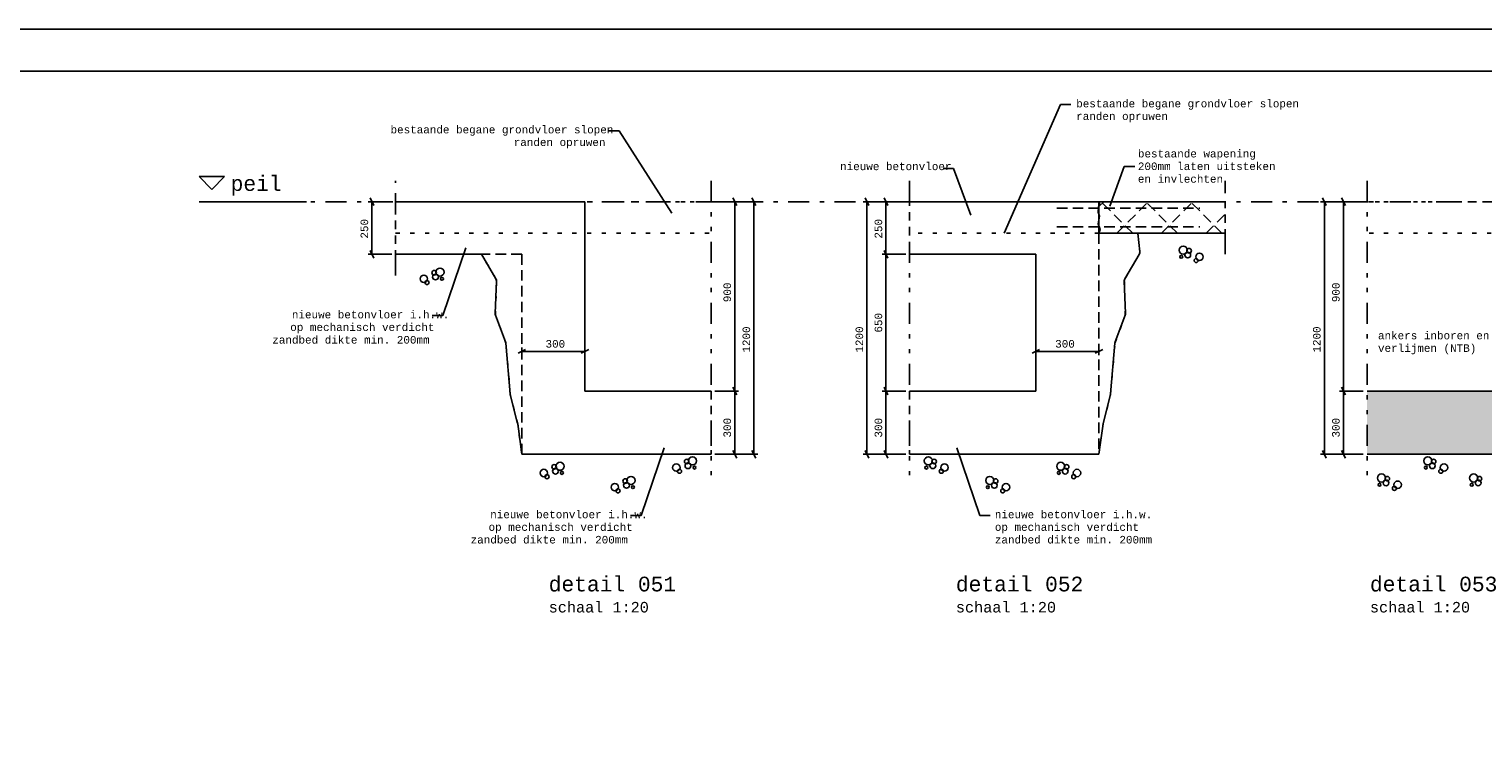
# Model space of a CAD drawing. Extents: x 2 to 87, y -108 to 11.
# Tile 351 of 352: x 22 to 56, y -6 to 11. Entities that reach past the tile are written whole.
import ezdxf
from ezdxf.enums import TextEntityAlignment as Align

# ---------------------------------------------------------------- set-up
doc = ezdxf.new("R2010")
doc.units = 0
doc.header["$MEASUREMENT"] = 0
for name, pattern in [('DASHDOT', [1, 0.5, -0.25, 0, -0.25]), ('DIVIDE', [1.25, 0.5, -0.25, 0, -0.25, 0, -0.25]), ('DOT', [0.25, 0, -0.25]), ('HIDDEN', [0.375, 0.25, -0.125])]:
    doc.linetypes.add(name, pattern=pattern)
for name, color, linetype in [('1', 7, 'CONTINUOUS'), ('10', 7, 'CONTINUOUS'), ('11', 7, 'CONTINUOUS'), ('25', 7, 'CONTINUOUS'), ('31', 7, 'CONTINUOUS'), ('33', 7, 'CONTINUOUS'), ('5', 7, 'CONTINUOUS'), ('8', 7, 'CONTINUOUS')]:
    doc.layers.add(name, color=color, linetype=linetype)
doc.styles.add('MONOTXT', font='MONOTXT', dxfattribs={"height": 0.2})

msp = doc.modelspace()

# ---------------------------------------------------------------- linework, layer by layer
at = {"layer": '1', "color": 7, "linetype": 'Continuous'}
msp.add_line((86.5762, 11.0145), (2.4762, 11.0145), dxfattribs=at)
msp.add_lwpolyline([(85.5762, 10.0145), (3.4762, 10.0145), (3.4762, -106.7855), (85.5762, -106.7855)], close=True, dxfattribs=at)
at = {"layer": '10', "color": 7, "linetype": 'Continuous'}
for p, q in [((45.1112, 6.162), (46.4442, 9.2195)), ((46.4442, 9.2195), (46.6942, 9.2195)), ((35.9567, 8.6005), (35.7067, 8.6005)), ((37.2057, 6.6435), (35.9567, 8.6005)), ((43.9047, 7.6995), (43.6547, 7.6995)), ((44.3147, 6.589), (43.9047, 7.6995)), ((32.3097, 5.817), (31.7632, 4.2095)), ((31.7632, 4.2095), (31.5132, 4.2095)), ((37.0237, 1.067), (36.4772, -0.5405)), ((43.9807, 1.067), (44.5272, -0.5405)), ((36.4772, -0.5405), (36.2272, -0.5405)), ((44.5272, -0.5405), (44.7772, -0.5405))]:
    msp.add_line(p, q, dxfattribs=at)
at = {"layer": '10', "color": 7, "linetype": 'HIDDEN'}
for p, q in [((47.3612, 6.7998), (47.4734, 6.912)), ((48.1637, 6.162), (47.4137, 6.912)), ((47.7841, 6.162), (48.5341, 6.912)), ((49.2244, 6.162), (48.4744, 6.912)), ((48.8447, 6.162), (49.5947, 6.912)), ((50.285, 6.162), (49.535, 6.912)), ((49.9054, 6.162), (50.3612, 6.6178))]:
    msp.add_line(p, q, dxfattribs=at)
at = {"layer": '10', "color": 7, "linetype": 'DOT'}
msp.add_lwpolyline([(47.3612, 6.912), (47.3612, 6.162), (50.3612, 6.162), (50.3612, 6.912)], close=True, dxfattribs=at)
at = {"layer": '10', "color": 7, "linetype": 'Continuous'}
for centre, radius in [((49.3636, 5.7618), 0.0964), ((49.3176, 5.6028), 0.0342), ((49.4716, 5.6458), 0.0682), ((49.5026, 5.7473), 0.0544), ((49.6721, 5.5158), 0.0487), ((49.7491, 5.6028), 0.0882), ((31.5607, 5.2248), 0.0544), ((31.5917, 5.1233), 0.0682), ((31.6997, 5.2393), 0.0964), ((31.3142, 5.0803), 0.0882), ((31.3912, 4.9933), 0.0487), ((31.7457, 5.0803), 0.0342), ((34.5516, 0.6256), 0.0964), ((37.5614, 0.7392), 0.0544), ((37.5924, 0.6377), 0.0682), ((37.7004, 0.7537), 0.0964), ((43.3039, 0.7537), 0.0964), ((43.4119, 0.6377), 0.0682), ((43.4429, 0.7392), 0.0544), ((46.4527, 0.6256), 0.0964), ((55.1773, 0.7538), 0.0964), ((55.2853, 0.6378), 0.0682), ((55.3163, 0.7393), 0.0544), ((34.1661, 0.4666), 0.0882), ((34.2431, 0.3796), 0.0487), ((34.4126, 0.6111), 0.0544), ((34.4436, 0.5096), 0.0682), ((34.5976, 0.4666), 0.0342), ((36.2384, 0.289), 0.0964), ((37.3149, 0.5947), 0.0882), ((37.3919, 0.5077), 0.0487), ((37.7464, 0.5947), 0.0342), ((43.2579, 0.5947), 0.0342), ((43.6124, 0.5077), 0.0487), ((43.6894, 0.5947), 0.0882), ((44.7659, 0.289), 0.0964), ((46.4067, 0.4666), 0.0342), ((46.5607, 0.5096), 0.0682), ((46.5917, 0.6111), 0.0544), ((46.7612, 0.3796), 0.0487), ((46.8382, 0.4666), 0.0882), ((54.0758, 0.3461), 0.0964), ((54.2148, 0.3316), 0.0544), ((55.1313, 0.5948), 0.0342), ((55.4858, 0.5078), 0.0487), ((55.5628, 0.5948), 0.0882), ((56.2671, 0.3462), 0.0964), ((56.4061, 0.3317), 0.0544), ((35.8529, 0.13), 0.0882), ((35.9299, 0.043), 0.0487), ((36.0994, 0.2745), 0.0544), ((36.1304, 0.173), 0.0682), ((36.2844, 0.13), 0.0342), ((44.7199, 0.13), 0.0342), ((44.8739, 0.173), 0.0682), ((44.9049, 0.2745), 0.0544), ((45.0744, 0.043), 0.0487), ((45.1514, 0.13), 0.0882), ((54.0298, 0.1871), 0.0342), ((54.1838, 0.2301), 0.0682), ((54.3843, 0.1001), 0.0487), ((54.4613, 0.1871), 0.0882), ((56.2211, 0.1872), 0.0342), ((56.3751, 0.2302), 0.0682)]:
    msp.add_circle(centre, radius, dxfattribs=at)
at = {"layer": '11', "color": 30, "linetype": 'DOT'}
for p, q in [((30.6432, 6.912), (38.1432, 6.912)), ((47.3612, 6.912), (42.8612, 6.912)), ((64.7347, 6.912), (53.7347, 6.912)), ((30.6432, 6.162), (38.1432, 6.162)), ((47.3612, 6.162), (42.8612, 6.162)), ((64.7347, 6.162), (53.7347, 6.162))]:
    msp.add_line(p, q, dxfattribs=at)
at = {"layer": '11', "color": 62, "linetype": 'Continuous'}
for p, q in [((35.1432, 6.912), (30.6432, 6.912)), ((35.1432, 6.912), (35.1432, 2.412)), ((42.8612, 6.912), (47.3612, 6.912)), ((48.3307, 5.72), (48.2867, 6.162)), ((32.6857, 5.662), (30.6432, 5.662)), ((33.0267, 5.0835), (32.6857, 5.662)), ((42.8612, 5.662), (45.8612, 5.662)), ((45.8612, 5.662), (45.8612, 2.412)), ((47.9777, 5.0835), (48.3172, 5.6595)), ((33.0117, 4.2525), (33.0407, 5.029)), ((47.9927, 4.2525), (47.9637, 5.029)), ((33.2567, 3.5795), (33.0182, 4.2135)), ((47.7477, 3.5795), (47.9862, 4.2135)), ((33.3672, 2.3435), (33.2627, 3.553)), ((47.6372, 2.3435), (47.7417, 3.553)), ((33.5432, 1.642), (33.3697, 2.3275)), ((35.1432, 2.412), (38.1432, 2.412)), ((45.8612, 2.412), (42.8612, 2.412)), ((47.4612, 1.642), (47.6347, 2.3275)), ((57.7347, 2.412), (53.7347, 2.412)), ((33.6432, 0.912), (33.5457, 1.631)), ((47.3612, 0.912), (47.4587, 1.631)), ((33.6432, 0.912), (38.1432, 0.912)), ((47.3612, 0.912), (42.8612, 0.912)), ((56.9847, 0.912), (53.7347, 0.912))]:
    msp.add_line(p, q, dxfattribs=at)
at = {"layer": '11', "color": 30, "linetype": 'Continuous'}
for p, q in [((47.3612, 6.912), (50.3612, 6.912)), ((47.3612, 6.162), (47.3612, 6.912)), ((47.3612, 6.162), (50.3612, 6.162))]:
    msp.add_line(p, q, dxfattribs=at)
at = {"layer": '11', "color": 62, "linetype": 'HIDDEN'}
for p, q in [((47.3612, 6.162), (47.3612, 0.912)), ((33.6432, 5.662), (32.6857, 5.662)), ((33.6432, 5.662), (33.6432, 0.912))]:
    msp.add_line(p, q, dxfattribs=at)
at = {"layer": '11', "color": 62, "linetype": 'DOT'}
for points in [[(38.1432, 2.412), (38.1432, 0.912), (33.6432, 0.912), (33.5457, 1.631), (33.3697, 2.3275), (33.2627, 3.553), (33.0182, 4.2135), (33.0407, 5.029), (33.0267, 5.0835), (32.6857, 5.662), (30.6432, 5.662), (30.6432, 6.912), (35.1432, 6.912), (35.1432, 2.412)], [(42.8612, 2.412), (42.8612, 0.912), (47.3612, 0.912), (47.4587, 1.631), (47.6347, 2.3275), (47.7417, 3.553), (47.9862, 4.2135), (47.9637, 5.029), (47.9777, 5.0835), (48.3172, 5.6595), (48.3307, 5.72), (48.2867, 6.162), (47.3612, 6.162), (47.3612, 6.912), (42.8612, 6.912), (42.8612, 5.662), (45.8612, 5.662), (45.8612, 2.412)]]:
    msp.add_lwpolyline(points, close=True, dxfattribs=at)
at = {"layer": '11', "color": 62, "linetype": 'Continuous'}
msp.add_lwpolyline([(47.3612, 6.162), (47.3912, 6.2515), (47.3427, 6.3905), (47.3747, 6.5715), (47.3427, 6.664), (47.3502, 6.793), (47.3812, 6.843), (47.3612, 6.912)], dxfattribs=at)
for centre, start, end in [((48.231, 5.7102), 329.46683, 5.65679), ((32.9406, 5.0329), 357.88532, 30.53424), ((48.0637, 5.0329), 149.46576, 182.11468), ((33.1118, 4.2489), 177.8789, 200.61259), ((47.8925, 4.2489), 339.38741, 2.1211), ((33.1631, 3.5442), 4.92153, 20.62395), ((47.8411, 3.5442), 159.37605, 175.07847), ((33.4665, 2.3522), 184.92912, 194.20969), ((47.5378, 2.3522), 345.79031, 355.07088), ((33.4463, 1.6174), 7.74222, 14.2117), ((47.558, 1.6174), 165.7883, 172.25778)]:
    msp.add_arc(centre, 0.1, start, end, dxfattribs=at)
at = {"layer": '11', "color": 62, "linetype": 'DOT'}
msp.add_solid([(53.7347, 2.412), (57.7347, 2.412), (53.7347, 0.912), (57.7347, 0.912)], dxfattribs=at)
at = {"layer": '25', "color": 1, "linetype": 'Continuous'}
for p, q in [((26.5727, 7.512), (25.9727, 7.512)), ((25.9727, 7.512), (26.2727, 7.205)), ((26.2727, 7.205), (26.5727, 7.512))]:
    msp.add_line(p, q, dxfattribs=at)
at = {"layer": '25', "color": 2, "linetype": 'Continuous'}
msp.add_line((25.9727, 6.912), (28.5277, 6.912), dxfattribs=at)
at = {"layer": '31', "color": 3, "linetype": 'HIDDEN'}
for p, q in [((46.3612, 6.762), (49.7612, 6.762)), ((46.3612, 6.312), (49.7612, 6.312))]:
    msp.add_line(p, q, dxfattribs=at)
at = {"layer": '33', "color": 7, "linetype": 'Continuous'}
for p, q in [((47.6172, 6.808), (47.9597, 7.7485)), ((47.9597, 7.7485), (48.2097, 7.7485))]:
    msp.add_line(p, q, dxfattribs=at)
at = {"layer": '5', "color": 7, "linetype": 'DIVIDE'}
for p, q in [((30.6432, 5.162), (30.6432, 7.412)), ((38.1432, 7.412), (38.1432, 0.412)), ((42.8612, 7.412), (42.8612, 0.412)), ((50.3612, 5.662), (50.3612, 7.412)), ((53.7347, 7.412), (53.7347, 0.412))]:
    msp.add_line(p, q, dxfattribs=at)
at = {"layer": '5', "color": 7, "linetype": 'DASHDOT'}
msp.add_line((85.5762, 6.912), (25.9727, 6.912), dxfattribs=at)
at = {"layer": '8', "color": 7, "linetype": 'Continuous'}
for p, q in [((30.5532, 6.912), (29.9907, 6.912)), ((30.0357, 7.002), (30.1257, 6.822)), ((30.0807, 5.662), (30.0807, 6.912)), ((38.1102, 6.912), (38.7957, 6.912)), ((38.2332, 6.912), (39.2492, 6.912)), ((38.6607, 7.002), (38.7507, 6.822)), ((38.7057, 2.412), (38.7057, 6.912)), ((39.1142, 7.002), (39.2042, 6.822)), ((39.1592, 0.912), (39.1592, 6.912)), ((42.7712, 6.912), (41.7552, 6.912)), ((41.8002, 7.002), (41.8902, 6.822)), ((41.8452, 0.912), (41.8452, 6.912)), ((42.8942, 6.912), (42.2087, 6.912)), ((42.2537, 7.002), (42.3437, 6.822)), ((42.2987, 5.662), (42.2987, 6.912)), ((53.6447, 6.912), (52.6287, 6.912)), ((52.6737, 7.002), (52.7637, 6.822)), ((52.7187, 0.912), (52.7187, 6.912)), ((53.7677, 6.912), (53.0822, 6.912)), ((53.1272, 7.002), (53.2172, 6.822)), ((53.1722, 2.412), (53.1722, 6.912)), ((30.5532, 5.662), (29.9907, 5.662)), ((30.1257, 5.572), (30.0357, 5.752)), ((42.7712, 5.662), (42.2087, 5.662)), ((42.3437, 5.572), (42.2537, 5.752)), ((42.2987, 2.412), (42.2987, 5.662)), ((35.1432, 4.572), (35.1432, 3.265)), ((45.8612, 4.572), (45.8612, 3.265)), ((33.5532, 3.31), (33.7332, 3.4)), ((33.6432, 3.447), (33.6432, 3.265)), ((35.1432, 3.355), (33.6432, 3.355)), ((35.2332, 3.4), (35.0532, 3.31)), ((45.7712, 3.31), (45.9512, 3.4)), ((45.8612, 3.355), (47.3612, 3.355)), ((47.4512, 3.4), (47.2712, 3.31)), ((47.3612, 3.447), (47.3612, 3.265)), ((38.7507, 2.322), (38.6607, 2.502)), ((42.3437, 2.322), (42.2537, 2.502)), ((53.2172, 2.322), (53.1272, 2.502)), ((38.2332, 2.412), (38.7957, 2.412)), ((38.7057, 0.912), (38.7057, 2.412)), ((42.7712, 2.412), (42.2087, 2.412)), ((42.2987, 0.912), (42.2987, 2.412)), ((53.6447, 2.412), (53.0822, 2.412)), ((53.1722, 0.912), (53.1722, 2.412)), ((38.2332, 0.912), (38.7957, 0.912)), ((38.2332, 0.912), (39.2492, 0.912)), ((38.7507, 0.822), (38.6607, 1.002)), ((39.2042, 0.822), (39.1142, 1.002)), ((42.7712, 0.912), (41.7552, 0.912)), ((41.8902, 0.822), (41.8002, 1.002)), ((42.7712, 0.912), (42.2087, 0.912)), ((42.3437, 0.822), (42.2537, 1.002)), ((53.6447, 0.912), (52.6287, 0.912)), ((52.7637, 0.822), (52.6737, 1.002)), ((53.6447, 0.912), (53.0822, 0.912)), ((53.2172, 0.822), (53.1272, 1.002))]:
    msp.add_line(p, q, dxfattribs=at)

# ---------------------------------------------------------------- texts
at = {"layer": '25', "color": 3, "linetype": 'Continuous', "style": 'MONOTXT'}
msp.add_text('peil  ', height=0.35, dxfattribs=at).set_placement((26.7222, 7.169))
at = {"layer": '8', "color": 7, "linetype": 'Continuous', "style": 'MONOTXT'}
for s, height, p in [('bestaande begane grondvloer slopen', 0.18, (46.8197, 9.155)), ('randen opruwen', 0.18, (46.8197, 8.855)), ('bestaande begane grondvloer slopen', 0.18, (30.5222, 8.536)), ('randen opruwen', 0.18, (33.4502, 8.236)), ('bestaande wapening', 0.18, (48.2862, 7.9645)), ('nieuwe betonvloer', 0.18, (41.2072, 7.6625)), ('200mm laten uitsteken', 0.18, (48.2862, 7.6645)), ('en invlechten', 0.18, (48.2862, 7.3645)), ('nieuwe betonvloer i.h.w.', 0.18, (28.1777, 4.141)), ('op mechanisch verdicht', 0.18, (28.1392, 3.841)), ('ankers inboren en', 0.18, (53.9932, 3.6435)), ('zandbed dikte min. 200mm', 0.18, (27.7122, 3.541)), ('verlijmen (NTB)', 0.18, (53.9932, 3.3435)), ('nieuwe betonvloer i.h.w.', 0.18, (32.8917, -0.609)), ('nieuwe betonvloer i.h.w.', 0.18, (44.8867, -0.609)), ('zandbed dikte min. 200mm', 0.18, (32.4262, -1.209)), ('op mechanisch verdicht', 0.18, (32.8532, -0.909)), ('zandbed dikte min. 200mm', 0.18, (44.8867, -1.209)), ('op mechanisch verdicht', 0.18, (44.8867, -0.909)), ('schaal 1:20', 0.25, (34.2822, -2.848)), ('schaal 1:20', 0.25, (43.9602, -2.848)), ('schaal 1:20', 0.25, (53.8017, -2.848))]:
    msp.add_text(s, height=height, dxfattribs=at).set_placement(p)
for s, p in [('250', (29.9007, 6.0355)), ('250', (42.1187, 6.0355)), ('900', (38.5257, 4.5245)), ('900', (52.9922, 4.5245)), ('650', (42.1187, 3.802)), ('1200', (38.9792, 3.3265)), ('1200', (41.6652, 3.3265)), ('1200', (52.5387, 3.3265)), ('300', (38.5257, 1.308)), ('300', (42.1187, 1.308)), ('300', (52.9922, 1.308))]:
    msp.add_text(s, height=0.18, rotation=90, dxfattribs=at).set_placement(p, align=Align.MIDDLE_LEFT)
for p in [(34.2067, 3.535), (46.3207, 3.535)]:
    msp.add_text('300', height=0.18, dxfattribs=at).set_placement(p, align=Align.MIDDLE_LEFT)
at = {"layer": '8', "color": 2, "linetype": 'Continuous', "style": 'MONOTXT'}
for s, p in [('detail 051', (34.2822, -2.348)), ('detail 052', (43.9602, -2.348)), ('detail 053', (53.8017, -2.348))]:
    msp.add_text(s, height=0.35, dxfattribs=at).set_placement(p)

doc.saveas('drawing.dxf')
